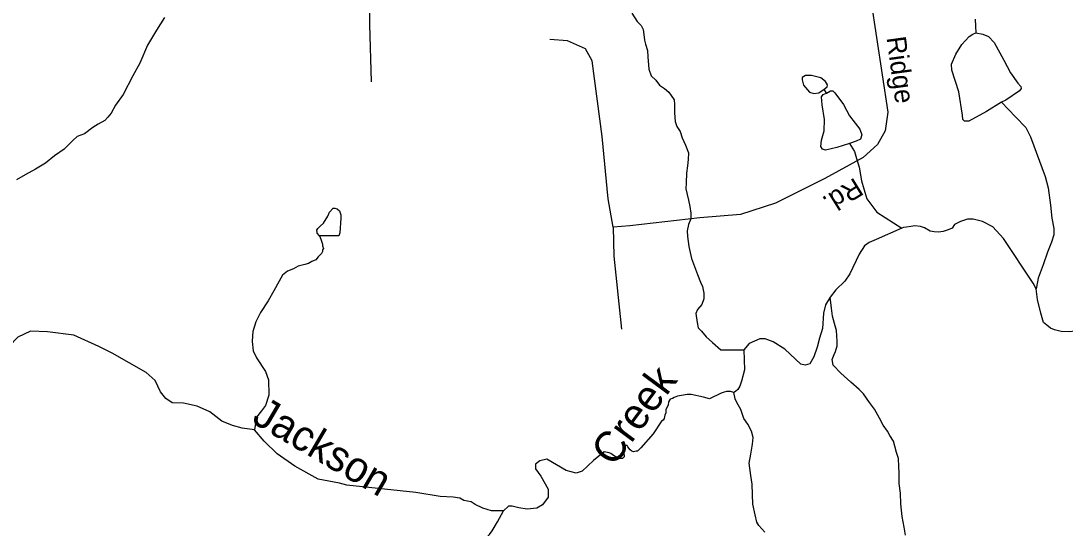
# Model space of a CAD drawing. Extents: x 2056842 to 2160602, y 826753 to 1016856.
# Drawn here: x 2083693 to 2088827, y 905209 to 907705 of the extents above; entities that cross this region are included whole.
import ezdxf

# ---------------------------------------------------------------- set-up
doc = ezdxf.new("R2010")
doc.units = 0
for name, color, linetype in [('Exist Hydrographic Creek Single Shore', 7, 'Continuous'), ('Exist Hydrographic Creek Single Shore Label', 7, 'Continuous'), ('Exist Hydrographic Misc Water Feature', 7, 'Continuous'), ('Exist Road Non-System Type 51', 7, 'Continuous'), ('Exist Road Non-System Type 51 Label', 7, 'Continuous')]:
    doc.layers.add(name, color=color, linetype=linetype)

msp = doc.modelspace()

# ---------------------------------------------------------------- linework, layer by layer
at = {"layer": 'Exist Hydrographic Creek Single Shore'}
for points in [[(2086696.5, 907742.2), (2086722.6, 907702.3), (2086742.7, 907682.3), (2086752.7, 907662.3), (2086754.8, 907638.4), (2086758.9, 907610.3), (2086763, 907590.4), (2086773, 907558.5), (2086775.3, 907528.4), (2086779.4, 907466.5), (2086791.5, 907434.5), (2086813.6, 907412.6), (2086831.7, 907388.7), (2086857.7, 907372.7), (2086877.6, 907354.8), (2086889.7, 907336.8), (2086903.8, 907316.8), (2086905.9, 907292.9), (2086905.9, 907252.9), (2086910.2, 907208.9), (2086918.2, 907184.9), (2086934.4, 907161), (2086944.2, 907129), (2086960.4, 907093.1), (2086974.6, 907055.1), (2086972.7, 907023.1), (2086970.9, 906991.1), (2086964.9, 906955.1), (2086963.1, 906907.1), (2086961.3, 906879), (2086975.4, 906823.2), (2086981.3, 906791.2), (2086985.7, 906759.2), (2086985.7, 906731.1), (2086975.6, 906703.1), (2086967.8, 906671.1), (2086969.9, 906643.1), (2086976, 906595.1), (2086990.2, 906535.2), (2087018.5, 906457.2), (2087034.7, 906419.3), (2087044.5, 906397.4), (2087050.7, 906365.4), (2087050.9, 906337.4), (2087041, 906309.4), (2087018.9, 906285.3), (2087011.1, 906265.2), (2087017.2, 906221.3), (2087023.2, 906195.3), (2087039.4, 906177.3), (2087061.5, 906149.5), (2087093.5, 906121.6), (2087133.5, 906085.7), (2087246.5, 906086.3)], [(2088684.3, 906386.3), (2088670.1, 906414.2), (2088524.6, 906633.5), (2088471, 906692.2), (2088419.8, 906718.4), (2088374.9, 906729.6), (2088347.5, 906729.6), (2088312.6, 906718.4), (2088282.6, 906702.2), (2088271.5, 906685), (2088251.6, 906676.8), (2088227.5, 906668.8), (2088203.5, 906664.7), (2088183.5, 906666.8), (2088163.6, 906670.8), (2088135.3, 906686.5), (2088115.4, 906692.5), (2088087.3, 906696.3), (2088067.5, 906692.5), (2088047.5, 906690.3), (2088031.4, 906688.3), (2088023.4, 906684.2)], [(2088023.4, 906684.2), (2087897.6, 906629.7), (2087863.8, 906613.7), (2087840.8, 906598.3), (2087814.6, 906557.1), (2087768.4, 906461), (2087743.5, 906424.8), (2087699.3, 906380.9), (2087671.9, 906345.9)], [(2089053, 906274.5), (2089004.4, 906213.4), (2088982.8, 906191.2), (2088934.9, 906179), (2088891, 906179), (2088846.9, 906174.9), (2088806.9, 906176.8), (2088774.9, 906184.6), (2088754.8, 906192.6), (2088736.7, 906208.4), (2088720.9, 906220.5), (2088706.7, 906266.4), (2088690.4, 906334.4), (2088684.3, 906386.3)], [(2087671.9, 906345.9), (2087648.2, 906307.2), (2087638.2, 906267.3), (2087633.2, 906191.2), (2087619.5, 906143.7), (2087607, 906100.1), (2087590.8, 906051.4), (2087570.8, 906017.7), (2087548.4, 906011.4), (2087527.2, 906015.2), (2087448.6, 906090.1), (2087391.2, 906125), (2087351.3, 906141.2), (2087326.3, 906141.2), (2087272.7, 906117.5), (2087246.5, 906086.3)], [(2084841, 905692.9), (2084781.1, 905700.4), (2084733.7, 905714.1), (2084680.1, 905735.3), (2084621.4, 905781.5), (2084559.1, 905809), (2084491.7, 905824), (2084436.8, 905825.2), (2084404.4, 905846.4), (2084379.4, 905880.1), (2084353.2, 905935.1), (2084308.6, 905974.5), (2084140.7, 906069.3), (2084075.8, 906103), (2083953.6, 906158), (2083823.8, 906174.2), (2083740.3, 906177.9), (2083677.9, 906149.2), (2083589.1, 906058.1)], [(2087246.5, 906086.3), (2087249.7, 905987.8), (2087235.8, 905931.7), (2087228, 905907.9), (2087217.9, 905891.7), (2087206.2, 905881.8), (2087198.2, 905875.7)], [(2087198.2, 905875.7), (2087181.9, 905881.6), (2087162.2, 905881.7), (2087150, 905877.7), (2087136.1, 905873.4), (2087078.4, 905844.8), (2087048.4, 905853.5), (2086988, 905866.9), (2086968, 905867), (2086940, 905861), (2086920.2, 905858.8), (2086904.3, 905851), (2086896, 905846.9), (2086884.1, 905842.8), (2086876.3, 905830.9), (2086874.4, 905814.8), (2086864.4, 905792.7), (2086864.4, 905776.6), (2086858.6, 905764.6), (2086854.6, 905748.6), (2086850.5, 905740.5), (2086842.5, 905734.8), (2086801.7, 905672.6), (2086741.1, 905604.3), (2086733, 905596.3), (2086725, 905588.2), (2086717.1, 905588.4), (2086704.9, 905584.4), (2086697.1, 905588.1), (2086689, 905594.2), (2086676.8, 905608.3), (2086673.1, 905616.2), (2086668.8, 905616), (2086664.8, 905616), (2086657, 905616.2), (2086652.9, 905608.1), (2086652.9, 905596), (2086653, 905584.1), (2086658.9, 905567.9), (2086659.1, 905560.1), (2086655.1, 905556.2), (2086651.1, 905552), (2086643.2, 905552.2), (2086635, 905552), (2086623.2, 905555.9), (2086607, 905566.1), (2086593.1, 905575.9), (2086585, 905580), (2086561.1, 905583.7), (2086507.3, 905541.5), (2086452.4, 905489.1), (2086422.5, 905479.1), (2086373.8, 905492.8)], [(2086065.2, 905294.4), (2086006.6, 905294.4), (2085963.8, 905308), (2085925.8, 905325.9), (2085905.7, 905337.8), (2085869.8, 905345.7), (2085850.9, 905356.3), (2085817.2, 905361.3), (2085754.8, 905365), (2085635.1, 905383.8), (2085295.8, 905420), (2085259.6, 905429.9), (2085153.6, 905449.8), (2085038.8, 905514.7), (2084952.7, 905574.6), (2084887.9, 905637), (2084841, 905692.9)], [(2086373.8, 905492.8), (2086278.5, 905548.5), (2086244.8, 905539.8), (2086222.4, 905523.5), (2086222.4, 905501.1), (2086248.6, 905464.9), (2086284.7, 905401.2), (2086284.7, 905361.3), (2086257.3, 905323.8), (2086229.9, 905307.6), (2086182.5, 905302.6), (2086140, 905308.1), (2086107.6, 905316.9), (2086090.1, 905316.9), (2086065.2, 905294.4)]]:
    msp.add_lwpolyline(points, dxfattribs=at)
at = {"layer": 'Exist Hydrographic Misc Water Feature'}
for points in [[(2084398.9, 907721.1), (2084358.9, 907658.9), (2084315.3, 907584.8), (2084277.5, 907496.6), (2084243.7, 907434.6), (2084195.9, 907342.4), (2084158.2, 907290.4), (2084136.3, 907250.3), (2084120.3, 907230.2), (2084104.5, 907214.2), (2084072.5, 907196.1), (2084046.4, 907179.9), (2084004.6, 907149.8), (2083968.7, 907135.8), (2083948.6, 907115.8), (2083904.7, 907073.6), (2083857, 907041.4), (2083813.1, 907005.2), (2083765.1, 906975.2), (2083713.2, 906947), (2083671.4, 906922.8)], [(2088384.5, 907713.4), (2088386.6, 907679.5), (2088387.4, 907646)], [(2088513.4, 907305.3), (2088439.8, 907259.1), (2088353.7, 907211.6), (2088331.3, 907211.6), (2088323.8, 907219.1), (2088322.5, 907240.3), (2088303.8, 907355.2), (2088270.1, 907462.5), (2088267.6, 907492.5), (2088288.9, 907541.1), (2088318.8, 907588.6), (2088355, 907628.5), (2088373.7, 907639.8), (2088387.4, 907646)], [(2088387.4, 907646), (2088422.3, 907639.8), (2088449.8, 907628.5), (2088478.5, 907598.6), (2088525.9, 907511.2), (2088558.3, 907448.8), (2088594.5, 907398.9), (2088609.4, 907382.6), (2088610.7, 907371.4), (2088602, 907360.2), (2088534.6, 907314), (2088513.4, 907305.3)], [(2087641.7, 907369.4), (2087656.7, 907380.6), (2087657.9, 907389.4), (2087649.2, 907406.8), (2087625.5, 907424.3), (2087580.6, 907436.8), (2087550.6, 907435.6), (2087534.4, 907425.6), (2087533.2, 907414.3), (2087540.6, 907388.1), (2087569.3, 907354.4), (2087591.8, 907346.9), (2087615.5, 907350.7), (2087641.7, 907369.4)], [(2087766.4, 907101.8), (2087704.1, 907081.1), (2087647.9, 907068.6), (2087634.2, 907073.6), (2087625.5, 907087.3), (2087629.2, 907117.3), (2087641.7, 907163.5), (2087644.2, 907219.6), (2087631.7, 907292), (2087629.2, 907330.7), (2087637.9, 907343.2), (2087652.9, 907349.4)], [(2087652.9, 907349.4), (2087641.7, 907369.4)], [(2087652.9, 907349.4), (2087672.9, 907360.7), (2087685.3, 907360.7), (2087695.3, 907350.7), (2087736.5, 907293.3), (2087766.4, 907237.1), (2087795.1, 907200.9), (2087817.6, 907172.2), (2087827.6, 907143.5), (2087820.1, 907123.5), (2087798.9, 907113.5), (2087766.4, 907101.8)], [(2088513.4, 907305.3), (2088582.5, 907232.9), (2088634.1, 907180.3), (2088656.2, 907134.3), (2088728.8, 906938.5), (2088743, 906882.6), (2088755.3, 906798.6), (2088761.4, 906734.7), (2088771.5, 906682.7), (2088771.7, 906652.8), (2088759.8, 906616.7), (2088739.9, 906566.6), (2088718.1, 906504.5), (2088694.4, 906438.5), (2088686.4, 906394.5), (2088684.5, 906386.5)], [(2087766.4, 907101.8), (2087790.5, 907061.6), (2087800.5, 907027.7), (2087814.7, 906985.8), (2087824.9, 906917.8), (2087837, 906877.8), (2087852.5, 906829.7), (2087901.2, 906763.6), (2088023.6, 906684.4)], [(2085160.1, 906647.5), (2085150, 906659.5), (2085150, 906663.5), (2085148, 906675.5), (2085151.9, 906683.5), (2085164, 906695.5), (2085179.8, 906709.6), (2085201.7, 906743.6), (2085209.7, 906763.7), (2085227.5, 906783.7), (2085235.5, 906783.8), (2085247.6, 906779.8), (2085259.7, 906769.8), (2085265.7, 906749.8), (2085265.9, 906733.8), (2085259.9, 906661.8), (2085256, 906647.8), (2085160.1, 906647.5)], [(2085160.1, 906647.5), (2085164, 906639.5), (2085168.1, 906631.5), (2085176.3, 906605.6), (2085176.3, 906597.5), (2085180.2, 906585.5), (2085176.3, 906577.5), (2085176.3, 906569.5), (2085170.3, 906559.6), (2085162.3, 906551.6), (2085154.3, 906543.5), (2085142.4, 906529.5), (2085122.3, 906521.4), (2085106.4, 906511.4), (2085088.5, 906505.3), (2085056.5, 906497.1), (2085032.5, 906485.1), (2085002.6, 906473), (2084978.6, 906452.9), (2084962.6, 906424.9), (2084937, 906376.9), (2084909.1, 906326.7), (2084871.2, 906270.6), (2084847.4, 906224.5), (2084833.6, 906176.5), (2084831.6, 906154.6), (2084829.7, 906126.5), (2084834.7, 906081.1), (2084851, 906047.4), (2084895.9, 905980), (2084909.6, 905938.8), (2084910.8, 905863.9), (2084895.9, 905812.7), (2084875.9, 905786.5), (2084851, 905755.3), (2084841, 905692.9)], [(2088042.3, 905174.5), (2088036.1, 905214.5), (2088026.1, 905266.5), (2088019.7, 905328.5), (2088017.7, 905380.4), (2088011.5, 905428.5), (2088011.3, 905480.5), (2088009.3, 905512.5), (2088007.2, 905552.4), (2087997, 905580.4), (2087989, 905612.4), (2087983, 905636.3), (2087964.8, 905664.3), (2087952.7, 905686.2), (2087932.6, 905716.2), (2087914.5, 905750.1), (2087890.3, 905794.1), (2087864.3, 905827.9), (2087836.2, 905869.9), (2087814.1, 905891.8), (2087773.9, 905927.7), (2087723.8, 905971.5), (2087685.7, 906011.4), (2087681.6, 906039.3), (2087691.6, 906063.4), (2087697.6, 906077.5), (2087705.4, 906105.5), (2087705.4, 906129.5), (2087703.1, 906181.4), (2087693.1, 906215.4), (2087683, 906251.4), (2087678.9, 906291.4), (2087671.9, 906345.9)], [(2087350.2, 905188.5), (2087320.1, 905222.3), (2087310.3, 905238.3), (2087302.1, 905274.3), (2087292, 905326.3), (2087289.7, 905374.3), (2087287.5, 905426.1), (2087281.3, 905468.2), (2087273.3, 905528.1), (2087281.1, 905572.2), (2087288.9, 905622.2), (2087293, 905654.2), (2087284.8, 905686.1), (2087266.8, 905720.1), (2087246.5, 905748.1), (2087232.5, 905792), (2087212.2, 905827.9), (2087204.2, 905846), (2087198.1, 905875.9)], [(2085996.3, 904590.2), (2085996.3, 904598.2), (2085992.4, 904606.2), (2085990.1, 904632.2), (2085976, 904672.3), (2085968, 904704.1), (2085957.7, 904740.1), (2085961.8, 904756.1), (2085965.7, 904792.1), (2085969.6, 904824.2), (2085973.5, 904868.2), (2085972.9, 905052.1), (2085972.7, 905132.2), (2085988.5, 905170.2), (2085996.5, 905178.2), (2086010.4, 905196.3), (2086036.5, 905240.7), (2086065.2, 905294.4)]]:
    msp.add_lwpolyline(points, dxfattribs=at)
at = {"layer": 'Exist Road Non-System Type 51'}
for points in [[(2085421.7, 908606.6), (2085397, 908531.4), (2085395.2, 908319.3), (2085407.8, 908096.4), (2085406.9, 907687.4), (2085414.1, 907405.2)], [(2087801.8, 908234.4), (2087830.2, 908045.1), (2087871.5, 907807.8), (2087955, 907255.1), (2087942.4, 907163.4), (2087904.7, 907096.9), (2087834.6, 907032.2), (2087646, 906929.7), (2087402.6, 906808.4), (2087230.2, 906752.7), (2087030.8, 906736.5), (2086685.9, 906696.9), (2086605.1, 906689.7)], [(2086605.1, 906689.7), (2086580.8, 906829.1), (2086550.3, 907136.4), (2086500.9, 907507.6), (2086468.5, 907567), (2086380.5, 907606.5), (2086292.5, 907613.7)], [(2086605.1, 906689.7), (2086607.7, 906546.8), (2086645.5, 906187.3)]]:
    msp.add_lwpolyline(points, dxfattribs=at)

# ---------------------------------------------------------------- texts
at = {"layer": 'Exist Hydrographic Creek Single Shore Label'}
for s, rotation, p in [('Creek', 53.4791, (2086606.7, 905505.9)), ('Jackson', 329.6595, (2084821.7, 905731.6))]:
    msp.add_text(s, height=150, rotation=rotation, dxfattribs=at).set_placement(p)
at = {"layer": 'Exist Road Non-System Type 51 Label'}
for s, rotation, p in [('Ridge', 277.8019, (2087948.4, 907622.4)), ('Rd.', 211.8897, (2087792.9, 906936.2))]:
    msp.add_text(s, height=95, rotation=rotation, dxfattribs=at).set_placement(p)

doc.saveas('drawing.dxf')
